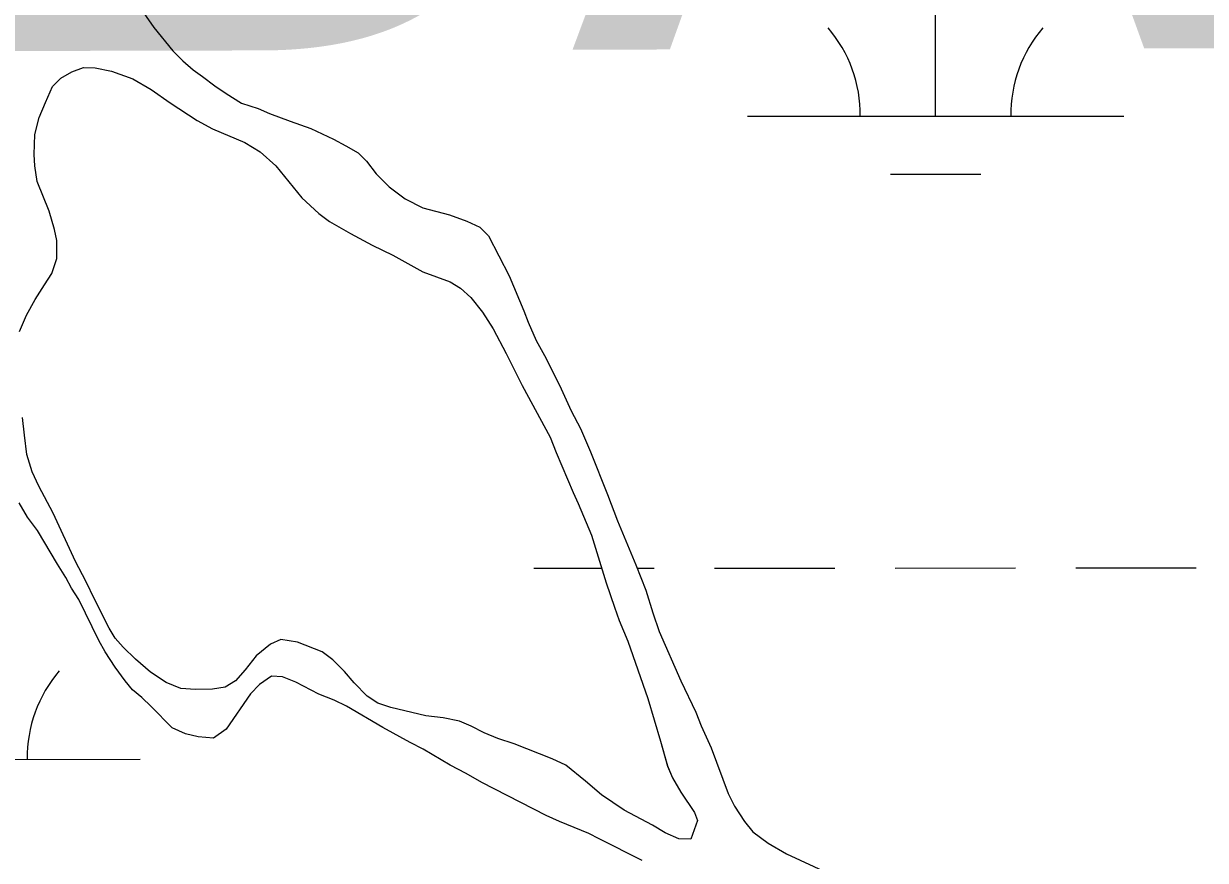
# Model space of a CAD drawing. Extents: x 3279314 to 3317160, y 734079 to 759431.
# Drawn here: x 3309788.4 to 3310102.4, y 754951.4 to 755173.8 of the extents above; entities that cross this region are included whole.
import ezdxf

# ---------------------------------------------------------------- set-up
doc = ezdxf.new("R2010")
doc.units = 0
for name, color, linetype in [('V-SITE-VEGE', 7, 'Continuous'), ('V-TOPO-GNAM-IDEN', 7, 'Continuous'), ('V-WETL-SWMP', 7, 'Continuous')]:
    doc.layers.add(name, color=color, linetype=linetype)

msp = doc.modelspace()

# ---------------------------------------------------------------- linework, layer by layer
at = {"layer": 'V-SITE-VEGE'}
for p, q in [((3309819, 755178.64), (3309823.08, 755172.79)), ((3309823.08, 755172.79), (3309828.1, 755166.61)), ((3309828.1, 755166.61), (3309830.78, 755163.92)), ((3309830.78, 755163.92), (3309833.45, 755161.55)), ((3309833.45, 755161.55), (3309835.96, 755159.8)), ((3309835.96, 755159.8), (3309839.27, 755157.26)), ((3309839.27, 755157.26), (3309842.26, 755155.2)), ((3309842.26, 755155.2), (3309846.35, 755152.66)), ((3309846.35, 755152.66), (3309850.76, 755151.22)), ((3309850.76, 755151.22), (3309853.75, 755149.95)), ((3309853.75, 755149.95), (3309859.26, 755147.88)), ((3309859.26, 755147.88), (3309864.78, 755145.96)), ((3309864.78, 755145.96), (3309870.76, 755143.1)), ((3309870.76, 755143.1), (3309874.07, 755141.35)), ((3309874.07, 755141.35), (3309877.37, 755139.45)), ((3309877.37, 755139.45), (3309879.57, 755137.23)), ((3309879.57, 755137.23), (3309882.08, 755133.91)), ((3309882.08, 755133.91), (3309885.54, 755130.42)), ((3309885.54, 755130.42), (3309889.79, 755127.25)), ((3309889.79, 755127.25), (3309894.51, 755124.87)), ((3309894.51, 755124.87), (3309901.6, 755122.95)), ((3309901.6, 755122.95), (3309906.17, 755121.35)), ((3309906.17, 755121.35), (3309909.63, 755119.76)), ((3309909.63, 755119.76), (3309911.99, 755117.38)), ((3309911.99, 755117.38), (3309917.47, 755106.79)), ((3309917.47, 755106.79), (3309921.37, 755097.47)), ((3309921.37, 755097.47), (3309922.47, 755094.47)), ((3309922.47, 755094.47), (3309924.66, 755089.57)), ((3309924.66, 755089.57), (3309927.32, 755084.83)), ((3309927.32, 755084.83), (3309931.23, 755076.77)), ((3309931.23, 755076.77), (3309933.89, 755070.92)), ((3309933.89, 755070.92), (3309936.39, 755066.18)), ((3309936.39, 755066.18), (3309939.05, 755060.01)), ((3309939.05, 755060.01), (3309943.58, 755048.64)), ((3309943.58, 755048.64), (3309946.24, 755041.69)), ((3309789.44, 755042.62), (3309787.25, 755046.42)), ((3309792.11, 755039.14), (3309789.44, 755042.62)), ((3309797.44, 755030.13), (3309792.11, 755039.14)), ((3309946.24, 755041.69), (3309951.08, 755029.99)), ((3309799.63, 755026.65), (3309797.44, 755030.13)), ((3309951.08, 755029.99), (3309953.73, 755023.2)), ((3309801.2, 755023.8), (3309799.63, 755026.65)), ((3309803.08, 755020.8), (3309801.2, 755023.8)), ((3309953.73, 755023.2), (3309955.6, 755017.2)), ((3309808.4, 755009.89), (3309803.08, 755020.8)), ((3309955.6, 755017.2), (3309957.32, 755012.3)), ((3309957.32, 755012.3), (3309963.1, 754999.19)), ((3309810.12, 755006.89), (3309808.4, 755009.89)), ((3309812.79, 755002.78), (3309810.12, 755006.89)), ((3309815.46, 754999.14), (3309812.79, 755002.78)), ((3309817.34, 754996.77), (3309815.46, 754999.14)), ((3309851.1, 754998.21), (3309848.73, 754995.7)), ((3309854.26, 755000.41), (3309851.1, 754998.21)), ((3309857.26, 755000.23), (3309854.26, 755000.41)), ((3309860.73, 754998.8), (3309857.26, 755000.23)), ((3309866.87, 754995.62), (3309860.73, 754998.8)), ((3309963.1, 754999.19), (3309967.02, 754990.81)), ((3309819.86, 754994.71), (3309817.34, 754996.77)), ((3309822.37, 754992.33), (3309819.86, 754994.71)), ((3309848.73, 754995.7), (3309842.22, 754986.26)), ((3309870.96, 754994.03), (3309866.87, 754995.62)), ((3309827.87, 754986.63), (3309822.37, 754992.33)), ((3309874.27, 754992.44), (3309870.96, 754994.03)), ((3309883.87, 754986.72), (3309874.27, 754992.44)), ((3309967.02, 754990.81), (3309968.42, 754987.18)), ((3309831.49, 754985.04), (3309827.87, 754986.63)), ((3309842.22, 754986.26), (3309838.9, 754983.9)), ((3309891.11, 754982.75), (3309883.87, 754986.72)), ((3309968.42, 754987.18), (3309971.08, 754981.33)), ((3309834.8, 754984.23), (3309831.49, 754985.04)), ((3309838.9, 754983.9), (3309834.8, 754984.23)), ((3309894.57, 754981), (3309891.11, 754982.75)), ((3309901.81, 754976.71), (3309894.57, 754981)), ((3309971.08, 754981.33), (3309975.6, 754969.17)), ((3309906.06, 754974.49), (3309901.81, 754976.71)), ((3309910.15, 754972.11), (3309906.06, 754974.49)), ((3309927.31, 754963.36), (3309910.15, 754972.11)), ((3309975.6, 754969.17), (3309977.33, 754965.85)), ((3309930.78, 754961.77), (3309927.31, 754963.36)), ((3309977.33, 754965.85), (3309979.99, 754961.73)), ((3309938.65, 754958.58), (3309930.78, 754961.77)), ((3309979.99, 754961.73), (3309982.19, 754959.05)), ((3309941.33, 754957.16), (3309938.65, 754958.58)), ((3309952.82, 754951.43), (3309941.33, 754957.16)), ((3309982.19, 754959.05), (3309986.28, 754956.03)), ((3309986.28, 754956.03), (3309991.16, 754953.17)), ((3309991.16, 754953.17), (3310002.02, 754948.08))]:
    msp.add_line(p, q, dxfattribs=at)
for points in [[(3309787.32, 755091.98), (3309789.24, 755096.36), (3309791.55, 755100.45), (3309793.95, 755104.35), (3309795.96, 755107.39), (3309797.31, 755111.39), (3309797.24, 755116.16), (3309796.68, 755119.11), (3309795.26, 755123.98), (3309792.05, 755131.81), (3309791.4, 755136.01), (3309791.23, 755139.06), (3309791.43, 755144.3), (3309792.6, 755148.88), (3309794.23, 755152.88), (3309796.16, 755157.06), (3309798.36, 755159.34), (3309801.23, 755161.04), (3309804.38, 755162.18), (3309807.43, 755162.07), (3309811.81, 755161.19), (3309817.43, 755159.17), (3309822.37, 755156.29), (3309827.41, 755152.74), (3309834.54, 755148.04), (3309838.63, 755145.83), (3309847.2, 755142.18), (3309851.29, 755139.78), (3309855.47, 755136.04), (3309862.4, 755127.53), (3309866.86, 755123.32), (3309869.71, 755121.21), (3309875.32, 755118.04), (3309881.03, 755114.97), (3309886.55, 755112.28), (3309894.54, 755107.86), (3309901.78, 755105.16)], [(3309901.78, 755105.16), (3309904.54, 755103.53), (3309907.29, 755101.04), (3309910.33, 755097.12), (3309913.17, 755092.72), (3309916.67, 755086.13), (3309920.93, 755077.63), (3309928.31, 755063.87), (3309929.91, 755059.86), (3309934.45, 755049.16), (3309935.77, 755046.3), (3309939.36, 755037.9)], [(3309939.36, 755037.9), (3309943.22, 755025.2), (3309945.39, 755018.71), (3309946.71, 755015.18), (3309948.97, 755009.73), (3309954.25, 754994.46), (3309957.64, 754983.1), (3309959.52, 754976.52), (3309960.84, 754973.36), (3309963.02, 754969.54), (3309966.72, 754964.19), (3309967.47, 754961.99), (3309965.73, 754957.04), (3309962.5, 754957.15), (3309958.88, 754958.78), (3309955.55, 754960.8), (3309948.03, 754964.74), (3309941.95, 754968.86), (3309937.77, 754972.5), (3309932.54, 754976.72), (3309928.83, 754978.45), (3309918.74, 754982.39), (3309914.46, 754983.84), (3309910.84, 754985.29), (3309907.32, 754987.11), (3309904.27, 754988.46), (3309899.89, 754989.33), (3309895.32, 754989.83), (3309885.98, 754992.06), (3309882.55, 754993.21), (3309879.7, 754995.04), (3309876.28, 754998.58), (3309873.72, 755001.64), (3309870.59, 755004.7), (3309867.73, 755006.81), (3309861.17, 755009.41), (3309856.78, 755010.1), (3309854.02, 755008.87), (3309850.19, 755005.83), (3309847.31, 755002.03), (3309844.73, 754999.18), (3309841.96, 754997.47), (3309838.62, 754996.92), (3309834.14, 754996.84), (3309830.23, 754997.14), (3309826.33, 754998.68), (3309822.14, 755001.46), (3309818.15, 755004.91), (3309814.92, 755008.07), (3309812.74, 755010.46), (3309811.13, 755013.14), (3309807.35, 755020.68), (3309804.98, 755025.65), (3309802.24, 755030.9), (3309796.28, 755043.7), (3309792.5, 755050.87), (3309790.7, 755054.69), (3309789.29, 755059.27), (3309788.64, 755064.42), (3309788.18, 755069.09)]]:
    msp.add_lwpolyline(points, dxfattribs=at)
at = {"layer": 'V-WETL-SWMP'}
for p, q in [((3310030.74, 755149.21), (3310030.72, 755185.21)), ((3309819, 755178.64), (3309823.08, 755172.79)), ((3309819, 755178.64), (3309823.08, 755172.79)), ((3309823.08, 755172.79), (3309828.1, 755166.61)), ((3309823.08, 755172.79), (3309828.1, 755166.61)), ((3309828.1, 755166.61), (3309830.77, 755163.92)), ((3309828.1, 755166.61), (3309830.77, 755163.92)), ((3309830.77, 755163.92), (3309833.45, 755161.55)), ((3309830.77, 755163.92), (3309833.45, 755161.55)), ((3309833.45, 755161.55), (3309835.96, 755159.8)), ((3309833.45, 755161.55), (3309835.96, 755159.8)), ((3309835.96, 755159.8), (3309839.27, 755157.26)), ((3309835.96, 755159.8), (3309839.27, 755157.26)), ((3309839.27, 755157.26), (3309842.26, 755155.2)), ((3309839.27, 755157.26), (3309842.26, 755155.2)), ((3309842.26, 755155.2), (3309846.35, 755152.66)), ((3309842.26, 755155.2), (3309846.35, 755152.66)), ((3309846.35, 755152.66), (3309850.76, 755151.22)), ((3309846.35, 755152.66), (3309850.76, 755151.22)), ((3309850.76, 755151.22), (3309853.75, 755149.95)), ((3309850.76, 755151.22), (3309853.75, 755149.95)), ((3309853.75, 755149.95), (3309859.26, 755147.88)), ((3309853.75, 755149.95), (3309859.26, 755147.88)), ((3309980.74, 755149.18), (3310080.74, 755149.23)), ((3309859.26, 755147.88), (3309864.78, 755145.96)), ((3309859.26, 755147.88), (3309864.78, 755145.96)), ((3309864.78, 755145.96), (3309870.76, 755143.1)), ((3309864.78, 755145.96), (3309870.76, 755143.1)), ((3309870.76, 755143.1), (3309874.07, 755141.35)), ((3309870.76, 755143.1), (3309874.07, 755141.35)), ((3309874.07, 755141.35), (3309877.37, 755139.45)), ((3309874.07, 755141.35), (3309877.37, 755139.45)), ((3309877.37, 755139.45), (3309879.57, 755137.23)), ((3309877.37, 755139.45), (3309879.57, 755137.23)), ((3309879.57, 755137.23), (3309882.08, 755133.91)), ((3309879.57, 755137.23), (3309882.08, 755133.91)), ((3309882.08, 755133.91), (3309885.54, 755130.42)), ((3309882.08, 755133.91), (3309885.54, 755130.42)), ((3310018.75, 755133.77), (3310042.75, 755133.78)), ((3309885.54, 755130.42), (3309889.79, 755127.25)), ((3309885.54, 755130.42), (3309889.79, 755127.25)), ((3309889.79, 755127.25), (3309894.51, 755124.87)), ((3309889.79, 755127.25), (3309894.51, 755124.87)), ((3309894.51, 755124.87), (3309901.6, 755122.95)), ((3309894.51, 755124.87), (3309901.6, 755122.95)), ((3309901.6, 755122.95), (3309906.17, 755121.35)), ((3309901.6, 755122.95), (3309906.17, 755121.35)), ((3309906.17, 755121.35), (3309909.63, 755119.76)), ((3309906.17, 755121.35), (3309909.63, 755119.76)), ((3309909.63, 755119.76), (3309911.99, 755117.38)), ((3309909.63, 755119.76), (3309911.99, 755117.38)), ((3309911.99, 755117.38), (3309917.47, 755106.79)), ((3309911.99, 755117.38), (3309917.47, 755106.79)), ((3309917.47, 755106.79), (3309921.37, 755097.47)), ((3309917.47, 755106.79), (3309921.37, 755097.47)), ((3309921.37, 755097.47), (3309922.47, 755094.47)), ((3309921.37, 755097.47), (3309922.47, 755094.47)), ((3309922.47, 755094.47), (3309924.66, 755089.57)), ((3309922.47, 755094.47), (3309924.66, 755089.57)), ((3309924.66, 755089.57), (3309927.32, 755084.83)), ((3309924.66, 755089.57), (3309927.32, 755084.83)), ((3309927.32, 755084.83), (3309931.23, 755076.77)), ((3309927.32, 755084.83), (3309931.23, 755076.77)), ((3309931.23, 755076.77), (3309933.89, 755070.92)), ((3309931.23, 755076.77), (3309933.89, 755070.92)), ((3309933.89, 755070.92), (3309936.39, 755066.18)), ((3309933.89, 755070.92), (3309936.39, 755066.18)), ((3309936.39, 755066.18), (3309939.05, 755060.01)), ((3309936.39, 755066.18), (3309939.05, 755060.01)), ((3309939.05, 755060.01), (3309943.58, 755048.64)), ((3309939.05, 755060.01), (3309943.58, 755048.64)), ((3309943.58, 755048.64), (3309946.23, 755041.69)), ((3309943.58, 755048.64), (3309946.23, 755041.69)), ((3309789.44, 755042.62), (3309787.25, 755046.42)), ((3309789.44, 755042.62), (3309787.25, 755046.42)), ((3309792.11, 755039.14), (3309789.44, 755042.62)), ((3309792.11, 755039.14), (3309789.44, 755042.62)), ((3309797.44, 755030.13), (3309792.11, 755039.14)), ((3309797.44, 755030.13), (3309792.11, 755039.14)), ((3309946.23, 755041.69), (3309951.08, 755029.99)), ((3309946.23, 755041.69), (3309951.08, 755029.99)), ((3309799.63, 755026.65), (3309797.44, 755030.13)), ((3309799.63, 755026.65), (3309797.44, 755030.13)), ((3309951.08, 755029.99), (3309953.73, 755023.2)), ((3309951.08, 755029.99), (3309953.73, 755023.2)), ((3309801.2, 755023.8), (3309799.63, 755026.65)), ((3309801.2, 755023.8), (3309799.63, 755026.65)), ((3309923.96, 755029.08), (3309942.04, 755029.09)), ((3309951.43, 755029.1), (3309955.96, 755029.1)), ((3309971.96, 755029.11), (3310003.96, 755029.12)), ((3310019.96, 755029.13), (3310051.96, 755029.15)), ((3310067.96, 755029.16), (3310099.96, 755029.17)), ((3309803.08, 755020.8), (3309801.2, 755023.8)), ((3309803.08, 755020.8), (3309801.2, 755023.8)), ((3309953.73, 755023.2), (3309955.6, 755017.2)), ((3309953.73, 755023.2), (3309955.6, 755017.2)), ((3309808.4, 755009.89), (3309803.08, 755020.8)), ((3309808.4, 755009.89), (3309803.08, 755020.8)), ((3309955.6, 755017.2), (3309957.32, 755012.3)), ((3309955.6, 755017.2), (3309957.32, 755012.3)), ((3309957.32, 755012.3), (3309963.1, 754999.19)), ((3309957.32, 755012.3), (3309963.1, 754999.19)), ((3309810.12, 755006.89), (3309808.4, 755009.89)), ((3309810.12, 755006.89), (3309808.4, 755009.89)), ((3309812.79, 755002.78), (3309810.12, 755006.89)), ((3309812.79, 755002.78), (3309810.12, 755006.89)), ((3309815.45, 754999.14), (3309812.79, 755002.78)), ((3309815.45, 754999.14), (3309812.79, 755002.78)), ((3309817.34, 754996.77), (3309815.45, 754999.14)), ((3309817.34, 754996.77), (3309815.45, 754999.14)), ((3309851.1, 754998.21), (3309848.73, 754995.7)), ((3309851.1, 754998.21), (3309848.73, 754995.7)), ((3309854.27, 755000.41), (3309851.1, 754998.21)), ((3309854.27, 755000.41), (3309851.1, 754998.21)), ((3309857.26, 755000.24), (3309854.27, 755000.41)), ((3309857.26, 755000.24), (3309854.27, 755000.41)), ((3309860.73, 754998.8), (3309857.26, 755000.24)), ((3309860.73, 754998.8), (3309857.26, 755000.24)), ((3309866.87, 754995.62), (3309860.73, 754998.8)), ((3309866.87, 754995.62), (3309860.73, 754998.8)), ((3309963.1, 754999.19), (3309967.02, 754990.81)), ((3309963.1, 754999.19), (3309967.02, 754990.81)), ((3309819.85, 754994.7), (3309817.34, 754996.77)), ((3309819.85, 754994.7), (3309817.34, 754996.77)), ((3309822.37, 754992.33), (3309819.85, 754994.7)), ((3309822.37, 754992.33), (3309819.85, 754994.7)), ((3309848.73, 754995.7), (3309842.22, 754986.26)), ((3309848.73, 754995.7), (3309842.22, 754986.26)), ((3309870.96, 754994.03), (3309866.87, 754995.62)), ((3309870.96, 754994.03), (3309866.87, 754995.62)), ((3309827.87, 754986.63), (3309822.37, 754992.33)), ((3309827.87, 754986.63), (3309822.37, 754992.33)), ((3309874.27, 754992.44), (3309870.96, 754994.03)), ((3309874.27, 754992.44), (3309870.96, 754994.03)), ((3309883.87, 754986.72), (3309874.27, 754992.44)), ((3309883.87, 754986.72), (3309874.27, 754992.44)), ((3309967.02, 754990.81), (3309968.42, 754987.18)), ((3309967.02, 754990.81), (3309968.42, 754987.18)), ((3309831.49, 754985.04), (3309827.87, 754986.63)), ((3309831.49, 754985.04), (3309827.87, 754986.63)), ((3309842.22, 754986.26), (3309838.9, 754983.9)), ((3309842.22, 754986.26), (3309838.9, 754983.9)), ((3309891.11, 754982.75), (3309883.87, 754986.72)), ((3309891.11, 754982.75), (3309883.87, 754986.72)), ((3309968.42, 754987.18), (3309971.08, 754981.33)), ((3309968.42, 754987.18), (3309971.08, 754981.33)), ((3309834.8, 754984.23), (3309831.49, 754985.04)), ((3309834.8, 754984.23), (3309831.49, 754985.04)), ((3309838.9, 754983.9), (3309834.8, 754984.23)), ((3309838.9, 754983.9), (3309834.8, 754984.23)), ((3309894.57, 754981), (3309891.11, 754982.75)), ((3309894.57, 754981), (3309891.11, 754982.75)), ((3309901.81, 754976.71), (3309894.57, 754981)), ((3309901.81, 754976.71), (3309894.57, 754981)), ((3309971.08, 754981.33), (3309975.6, 754969.17)), ((3309971.08, 754981.33), (3309975.6, 754969.17)), ((3309719.39, 754978.24), (3309819.39, 754978.29)), ((3309906.06, 754974.49), (3309901.81, 754976.71)), ((3309906.06, 754974.49), (3309901.81, 754976.71)), ((3309910.15, 754972.11), (3309906.06, 754974.49)), ((3309910.15, 754972.11), (3309906.06, 754974.49)), ((3309927.31, 754963.36), (3309910.15, 754972.11)), ((3309927.31, 754963.36), (3309910.15, 754972.11)), ((3309975.6, 754969.17), (3309977.33, 754965.85)), ((3309975.6, 754969.17), (3309977.33, 754965.85)), ((3309930.78, 754961.77), (3309927.31, 754963.36)), ((3309930.78, 754961.77), (3309927.31, 754963.36)), ((3309977.33, 754965.85), (3309979.99, 754961.73)), ((3309977.33, 754965.85), (3309979.99, 754961.73)), ((3309938.65, 754958.59), (3309930.78, 754961.77)), ((3309938.65, 754958.59), (3309930.78, 754961.77)), ((3309979.99, 754961.73), (3309982.19, 754959.05)), ((3309979.99, 754961.73), (3309982.19, 754959.05)), ((3309941.33, 754957.16), (3309938.65, 754958.59)), ((3309941.33, 754957.16), (3309938.65, 754958.59)), ((3309952.82, 754951.43), (3309941.33, 754957.16)), ((3309952.82, 754951.43), (3309941.33, 754957.16)), ((3309982.19, 754959.05), (3309986.28, 754956.03)), ((3309982.19, 754959.05), (3309986.28, 754956.03)), ((3309986.28, 754956.03), (3309991.16, 754953.17)), ((3309986.28, 754956.03), (3309991.16, 754953.17)), ((3309991.16, 754953.17), (3310002.02, 754948.08)), ((3309991.16, 754953.17), (3310002.02, 754948.08))]:
    msp.add_line(p, q, dxfattribs=at)
for points in [[(3309787.32, 755091.98), (3309789.24, 755096.36), (3309791.55, 755100.45), (3309793.95, 755104.35), (3309795.96, 755107.39), (3309797.31, 755111.39), (3309797.24, 755116.16), (3309796.68, 755119.11), (3309795.26, 755123.98), (3309792.05, 755131.81), (3309791.4, 755136.01), (3309791.22, 755139.06), (3309791.44, 755144.3), (3309792.6, 755148.88), (3309794.23, 755152.87), (3309796.16, 755157.06), (3309798.36, 755159.34), (3309801.23, 755161.04), (3309804.38, 755162.18), (3309807.43, 755162.07), (3309811.81, 755161.19), (3309817.43, 755159.17), (3309822.37, 755156.29), (3309827.41, 755152.74), (3309834.54, 755148.04), (3309838.63, 755145.83), (3309847.2, 755142.18), (3309851.29, 755139.78), (3309855.47, 755136.04), (3309862.4, 755127.53), (3309866.86, 755123.32), (3309869.71, 755121.21), (3309875.32, 755118.04), (3309881.03, 755114.97), (3309886.55, 755112.28), (3309894.54, 755107.86), (3309901.78, 755105.16)], [(3309787.32, 755091.98), (3309789.24, 755096.36), (3309791.55, 755100.45), (3309793.95, 755104.35), (3309795.96, 755107.39), (3309797.31, 755111.39), (3309797.24, 755116.16), (3309796.68, 755119.11), (3309795.26, 755123.98), (3309792.05, 755131.81), (3309791.4, 755136.01), (3309791.22, 755139.06), (3309791.44, 755144.3), (3309792.6, 755148.88), (3309794.23, 755152.87), (3309796.16, 755157.06), (3309798.36, 755159.34), (3309801.23, 755161.04), (3309804.38, 755162.18), (3309807.43, 755162.07), (3309811.81, 755161.19), (3309817.43, 755159.17), (3309822.37, 755156.29), (3309827.41, 755152.74), (3309834.54, 755148.04), (3309838.63, 755145.83), (3309847.2, 755142.18), (3309851.29, 755139.78), (3309855.47, 755136.04), (3309862.4, 755127.53), (3309866.86, 755123.32), (3309869.71, 755121.21), (3309875.32, 755118.04), (3309881.03, 755114.97), (3309886.55, 755112.28), (3309894.54, 755107.86), (3309901.78, 755105.16)], [(3309901.78, 755105.16), (3309904.54, 755103.53), (3309907.29, 755101.04), (3309910.33, 755097.12), (3309913.17, 755092.72), (3309916.67, 755086.13), (3309920.93, 755077.63), (3309928.31, 755063.87), (3309929.91, 755059.86), (3309934.45, 755049.16), (3309935.77, 755046.3), (3309939.36, 755037.9)], [(3309901.78, 755105.16), (3309904.54, 755103.53), (3309907.29, 755101.04), (3309910.33, 755097.12), (3309913.17, 755092.72), (3309916.67, 755086.13), (3309920.93, 755077.63), (3309928.31, 755063.87), (3309929.91, 755059.86), (3309934.45, 755049.16), (3309935.77, 755046.3), (3309939.36, 755037.9)], [(3309939.36, 755037.9), (3309943.22, 755025.2), (3309945.39, 755018.71), (3309946.71, 755015.18), (3309948.97, 755009.73), (3309954.25, 754994.46), (3309957.64, 754983.1), (3309959.52, 754976.51), (3309960.84, 754973.36), (3309963.02, 754969.54), (3309966.72, 754964.19), (3309967.47, 754961.99), (3309965.74, 754957.04), (3309962.5, 754957.15), (3309958.88, 754958.78), (3309955.55, 754960.8), (3309948.03, 754964.74), (3309941.95, 754968.86), (3309937.77, 754972.5), (3309932.54, 754976.71), (3309928.83, 754978.45), (3309918.74, 754982.39), (3309914.46, 754983.84), (3309910.84, 754985.29), (3309907.32, 754987.11), (3309904.27, 754988.46), (3309899.89, 754989.33), (3309895.32, 754989.83), (3309885.98, 754992.06), (3309882.55, 754993.21), (3309879.7, 754995.04), (3309876.28, 754998.58), (3309873.72, 755001.64), (3309870.59, 755004.7), (3309867.73, 755006.81), (3309861.17, 755009.41), (3309856.78, 755010.1), (3309854.02, 755008.87), (3309850.19, 755005.83), (3309847.31, 755002.03), (3309844.73, 754999.18), (3309841.96, 754997.47), (3309838.62, 754996.92), (3309834.14, 754996.84), (3309830.23, 754997.14), (3309826.33, 754998.68), (3309822.14, 755001.46), (3309818.15, 755004.91), (3309814.92, 755008.07), (3309812.74, 755010.46), (3309811.13, 755013.14), (3309807.35, 755020.68), (3309804.98, 755025.65), (3309802.24, 755030.9), (3309796.28, 755043.7), (3309792.5, 755050.87), (3309790.7, 755054.69), (3309789.29, 755059.27), (3309788.64, 755064.42), (3309788.18, 755069.09)], [(3309939.36, 755037.9), (3309943.22, 755025.2), (3309945.39, 755018.71), (3309946.71, 755015.18), (3309948.97, 755009.73), (3309954.25, 754994.46), (3309957.64, 754983.1), (3309959.52, 754976.51), (3309960.84, 754973.36), (3309963.02, 754969.54), (3309966.72, 754964.19), (3309967.47, 754961.99), (3309965.74, 754957.04), (3309962.5, 754957.15), (3309958.88, 754958.78), (3309955.55, 754960.8), (3309948.03, 754964.74), (3309941.95, 754968.86), (3309937.77, 754972.5), (3309932.54, 754976.71), (3309928.83, 754978.45), (3309918.74, 754982.39), (3309914.46, 754983.84), (3309910.84, 754985.29), (3309907.32, 754987.11), (3309904.27, 754988.46), (3309899.89, 754989.33), (3309895.32, 754989.83), (3309885.98, 754992.06), (3309882.55, 754993.21), (3309879.7, 754995.04), (3309876.28, 754998.58), (3309873.72, 755001.64), (3309870.59, 755004.7), (3309867.73, 755006.81), (3309861.17, 755009.41), (3309856.78, 755010.1), (3309854.02, 755008.87), (3309850.19, 755005.83), (3309847.31, 755002.03), (3309844.73, 754999.18), (3309841.96, 754997.47), (3309838.62, 754996.92), (3309834.14, 754996.84), (3309830.23, 754997.14), (3309826.33, 754998.68), (3309822.14, 755001.46), (3309818.15, 755004.91), (3309814.92, 755008.07), (3309812.74, 755010.46), (3309811.13, 755013.14), (3309807.35, 755020.68), (3309804.98, 755025.65), (3309802.24, 755030.9), (3309796.28, 755043.7), (3309792.5, 755050.87), (3309790.7, 755054.69), (3309789.29, 755059.27), (3309788.64, 755064.42), (3309788.18, 755069.09)]]:
    msp.add_lwpolyline(points, dxfattribs=at)
for centre, start, end in [((3309975.5, 755149.65), 359.2573, 40.801), ((3310085.98, 755149.71), 139.2573, 180.801), ((3309824.63, 754978.76), 139.2573, 180.801)]:
    msp.add_arc(centre, 35.25, start, end, dxfattribs=at)

# ---------------------------------------------------------------- texts
at = {"layer": 'V-TOPO-GNAM-IDEN'}
msp.add_text('BATON', height=200, rotation=0.1349, dxfattribs=at).set_placement((3309755.38, 755166.46))

doc.saveas('drawing.dxf')
